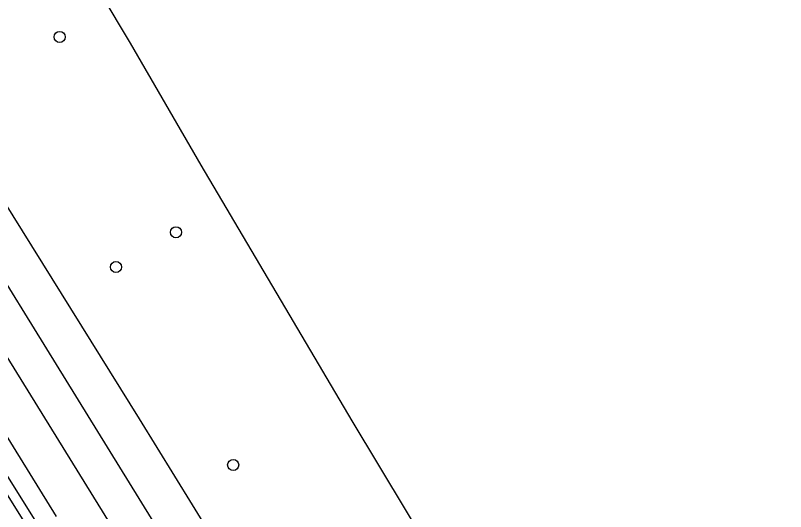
# Model space of a CAD drawing. Extents: x 156651 to 158072, y 387631 to 388990.
# Drawn here: x 157912.4 to 157980.2, y 388667.4 to 388711 of the extents above; entities that cross this region are included whole.
import ezdxf

# ---------------------------------------------------------------- set-up
doc = ezdxf.new("R2010")
doc.units = 0
for name, color, linetype in [('IMGEO_Boom', 7, 'Continuous'), ('IMGEO_Haag', 7, 'Continuous'), ('IMGEO_Rijbaan_regionaal_gesloten', 7, 'Continuous')]:
    doc.layers.add(name, color=color, linetype=linetype)

msp = doc.modelspace()

# ---------------------------------------------------------------- linework, layer by layer
at = {"layer": 'IMGEO_Boom'}
for centre in [(157916.278, 388709.152), (157926.523, 388691.962), (157921.244, 388688.898), (157931.562, 388671.481)]:
    msp.add_circle(centre, 0.489, dxfattribs=at)
at = {"layer": 'IMGEO_Haag'}
msp.add_lwpolyline([(157914.5, 388665.996), (157901.344, 388687.054), (157887.701, 388708.741), (157881.665, 388718.642), (157881.05, 388718.287), (157891.006, 388701.994), (157896.66, 388692.817), (157914.155, 388664.863)], dxfattribs=at)
at = {"layer": 'IMGEO_Rijbaan_regionaal_gesloten'}
for points in [[(157759.693, 388944.021), (157761.361, 388941.424), (157769.538, 388928.136), (157789.072, 388896.763), (157789.601, 388895.91), (157797.05, 388883.898), (157805.142, 388870.85), (157805.808, 388869.777), (157822.659, 388842.861), (157834.34, 388823.935), (157835.009, 388822.849), (157843.475, 388809.111), (157844.186, 388807.958), (157847.228, 388803.021), (157852.195, 388794.486), (157857.922, 388784.942), (157861.794, 388778.251), (157895.228, 388720.848), (157908.692, 388698.925), (157923.285, 388675.533), (157960.608, 388615.002), (157968.423, 388602.502)], [(157756.722, 388942.143), (157772.262, 388916.961), (157785.715, 388895.328), (157802.809, 388867.842), (157803.887, 388866.108), (157822.646, 388835.943), (157831.327, 388821.937), (157841.224, 388805.971), (157844.7, 388800.363), (157863.155, 388769.061), (157885.977, 388729.332), (157894.738, 388714.704), (157900.93, 388704.679), (157924.338, 388666.762), (157935.064, 388649.5), (157965.382, 388600.443)], [(157848.412, 388832.504), (157856.786, 388818.441), (157857.502, 388817.239), (157876.434, 388785.891), (157899.092, 388747.919), (157907.33, 388733.924), (157922.497, 388708.592), (157928.721, 388697.852), (157942.02, 388675.379), (157949.222, 388663.362), (157974.555, 388619.969), (157980.202, 388610.583)], [(157893.873, 388708.795), (157899.469, 388697.33), (157909.833, 388676.839), (157915.99, 388666.943)], [(157962.642, 388598.588), (157946.954, 388623.942), (157919.668, 388668.038), (157898.543, 388702.179), (157893.873, 388708.795)]]:
    msp.add_lwpolyline(points, dxfattribs=at)

doc.saveas('drawing.dxf')
